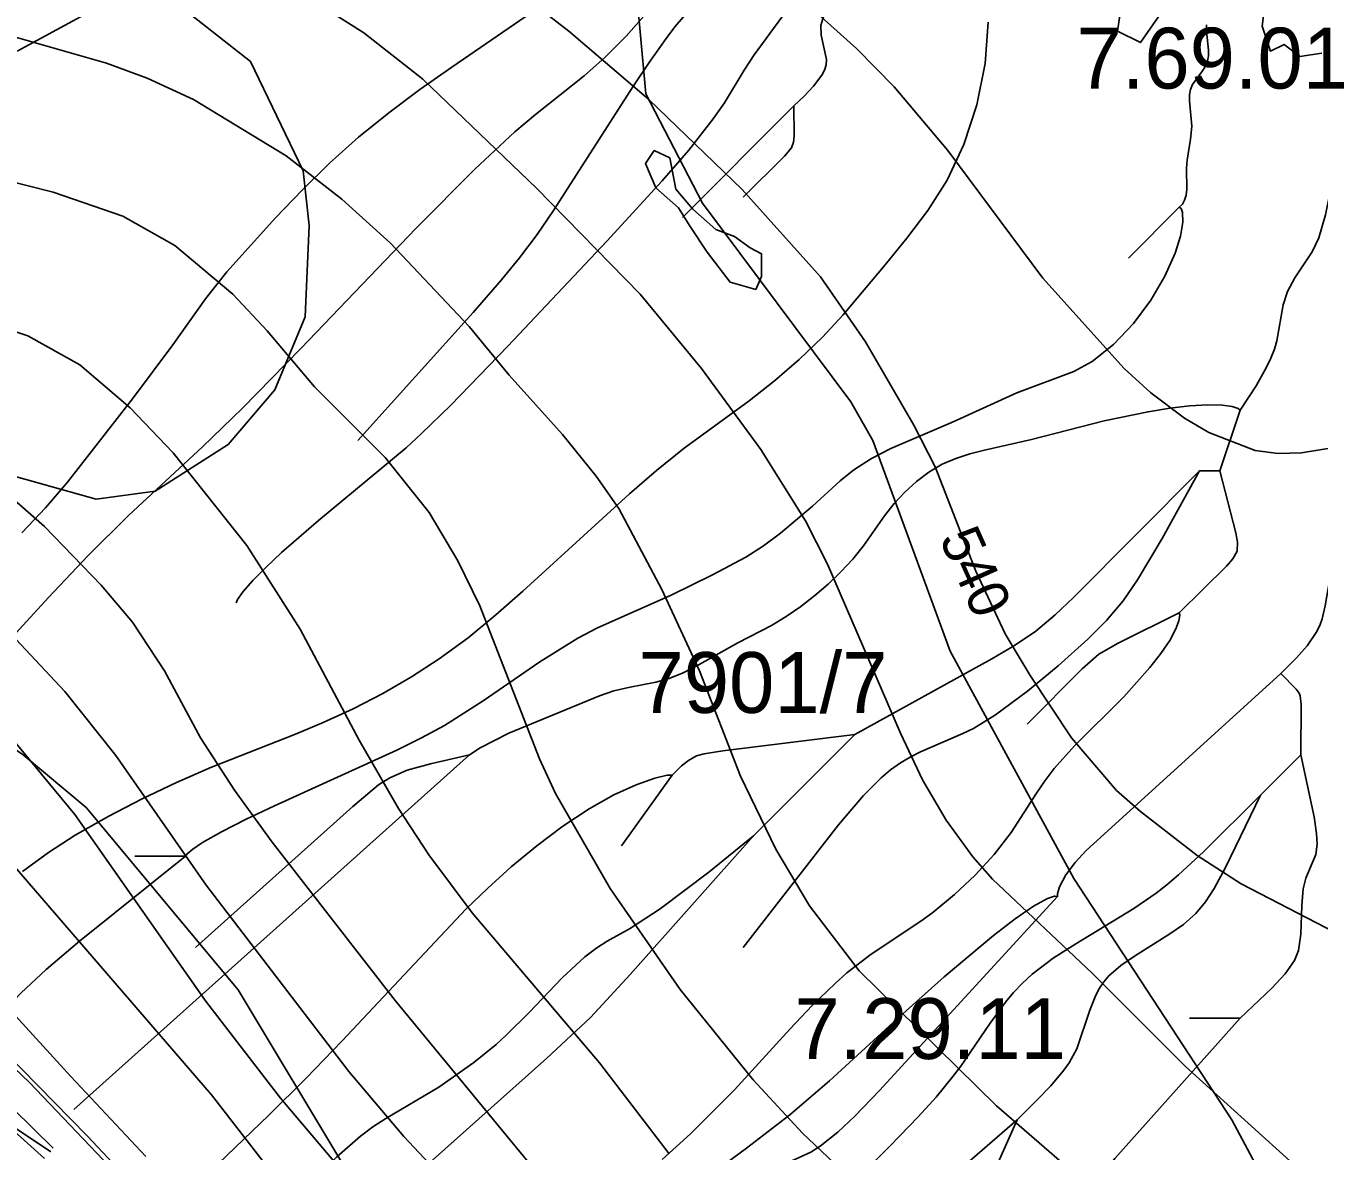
# Model space of a CAD drawing. Extents: x -709584 to -702006, y -1161789 to -1157496.
# Drawn here: x -707906.4 to -707587.5, y -1158929.8 to -1158652.2 of the extents above; entities that cross this region are included whole.
import ezdxf

# ---------------------------------------------------------------- set-up
doc = ezdxf.new("R2010")
doc.units = 0
for name, color, linetype in [('102_obvod PÚ', 7, 'Continuous'), ('103_hranice KÚ', 7, 'Continuous'), ('110_silnice II. třídy a III. třídy', 7, 'Continuous'), ('120_vrstevnice hlavní', 7, 'Continuous'), ('121_vrstevnice hlavní_popis', 7, 'Continuous'), ('122_vrstevnice základní', 7, 'Continuous'), ('408_BPEJ_linie', 7, 'Continuous'), ('409_BPEJ_popis', 7, 'Continuous'), ('411_akumulovaný odtok', 7, 'Continuous'), ('419_LPIS PB', 7, 'Continuous'), ('419_LPIS PB_kod', 7, 'Continuous')]:
    doc.layers.add(name, color=color, linetype=linetype)

msp = doc.modelspace()

# ---------------------------------------------------------------- linework, layer by layer
at = {"layer": '102_obvod PÚ'}
for points in [[(-707635.2, -1158639.74), (-707637.25, -1158653.58), (-707631.56, -1158656.38), (-707626.02, -1158648.43)], [(-707600.56, -1158644.4), (-707601.55, -1158652.3), (-707599.49, -1158658.49), (-707596.15, -1158656.87), (-707592.28, -1158659.81), (-707586.81, -1158658.96)]]:
    msp.add_lwpolyline(points, dxfattribs=at)
at = {"layer": '103_hranice KÚ'}
for points in [[(-707626.02, -1158648.43), (-707631.56, -1158656.38), (-707637.25, -1158653.58), (-707635.2, -1158639.74)], [(-707626.02, -1158648.43), (-707631.56, -1158656.38), (-707637.25, -1158653.58), (-707635.2, -1158639.74)], [(-707586.81, -1158658.96), (-707592.28, -1158659.81), (-707596.15, -1158656.87), (-707599.49, -1158658.49), (-707601.55, -1158652.3), (-707600.56, -1158644.4)], [(-707586.81, -1158658.96), (-707592.28, -1158659.81), (-707596.15, -1158656.87), (-707599.49, -1158658.49), (-707601.55, -1158652.3), (-707600.56, -1158644.4)]]:
    msp.add_lwpolyline(points, dxfattribs=at)
at = {"layer": '110_silnice II. třídy a III. třídy'}
msp.add_lwpolyline([(-708704.41, -1159007.15), (-708617.29, -1158919.6), (-708571.81, -1158874.15), (-708546.81, -1158830.34), (-708531.01, -1158804.51), (-708475.96, -1158757.15), (-708390.75, -1158691.13), (-708373.04, -1158681.56), (-708289.6, -1158664.21), (-708263.74, -1158660.86), (-708218.75, -1158674.74), (-708130.19, -1158710.62), (-708061.25, -1158767.55), (-707984.07, -1158831.3), (-707891.2, -1158926.02), (-707845.98, -1158974.16)], dxfattribs=at)
at = {"layer": '120_vrstevnice hlavní'}
for points in [[(-707583.59, -1158875.87), (-707606.73, -1158863.86), (-707617.59, -1158856.86), (-707631.59, -1158846.01), (-707637.45, -1158840.86), (-707648.59, -1158827.86), (-707658.74, -1158812.43), (-707664.88, -1158802.15), (-707672.17, -1158786.72), (-707682.17, -1158761), (-707687.45, -1158750.72), (-707699.31, -1158730.15), (-707710.45, -1158714.14), (-707729.74, -1158692.57), (-707752.74, -1158670.43), (-707772.46, -1158653.57), (-707789.03, -1158640.71), (-707803.6, -1158631), (-707825.6, -1158618.57), (-707837.03, -1158613), (-707893.61, -1158589.71), (-707905.32, -1158584.28), (-707920.61, -1158574.85)], [(-708207.76, -1158695.57), (-708194.25, -1158699.79), (-708181.24, -1158705.58), (-708162.86, -1158714.36), (-708134.91, -1158731.55), (-708102.73, -1158755.37), (-708069.71, -1158784.62), (-707974, -1158855.91), (-707899.63, -1158929.06)], [(-707780.31, -1158935.15), (-707815.32, -1158892.58), (-707845.6, -1158853.58), (-707854.89, -1158840.72), (-707863.32, -1158827.86), (-707872.18, -1158811.29), (-707880.03, -1158799.29), (-707887.75, -1158790.15), (-707901.75, -1158775.72), (-707914.04, -1158765)]]:
    msp.add_lwpolyline(points, dxfattribs=at)
at = {"layer": '122_vrstevnice základní'}
for points in [[(-707583.31, -1158756.15), (-707591.88, -1158757.57), (-707597.59, -1158757.72), (-707603.31, -1158757), (-707614.73, -1158752.57), (-707620.73, -1158749), (-707629.02, -1158742.72), (-707635.59, -1158736.72), (-707655.59, -1158714.43), (-707679.02, -1158683), (-707692.31, -1158667.28), (-707701.6, -1158657.86), (-707718.17, -1158642.86), (-707738.74, -1158622.43), (-707751.88, -1158612.14), (-707762.03, -1158605.42), (-707774.74, -1158598.28), (-707792.74, -1158590.57), (-707815.6, -1158583.57), (-707855.6, -1158572.85), (-707869.89, -1158566.85), (-707893.75, -1158553.56), (-707918.46, -1158537.99)], [(-707908.75, -1158619.14), (-707881.6, -1158628.28), (-707865.89, -1158632.71), (-707845.89, -1158640.28), (-707837.32, -1158644.86), (-707823.03, -1158654), (-707808.46, -1158665.43), (-707780.46, -1158692.29), (-707754.88, -1158718.43), (-707739.74, -1158736.72), (-707725.17, -1158756.72), (-707714.17, -1158774.29), (-707708.74, -1158785.01), (-707690.74, -1158826.72), (-707685.31, -1158838.15), (-707679.45, -1158848.15), (-707672.88, -1158857.15), (-707668.02, -1158862.72), (-707643.45, -1158885.87), (-707620.45, -1158908.87), (-707584.45, -1158941.44)], [(-707840.46, -1158941.87), (-707860.6, -1158915.87), (-707909.61, -1158859.01), (-707923.32, -1158842.15), (-707932.75, -1158832.44), (-707939.61, -1158826.58), (-707958.47, -1158812.43), (-707984.18, -1158797.72), (-707996.18, -1158790.15), (-708004.75, -1158784), (-708016.47, -1158774.43), (-708035.9, -1158755.86), (-708064.47, -1158724.72), (-708076.47, -1158713.72), (-708088.76, -1158703.57), (-708106.19, -1158692.86), (-708145.9, -1158673.43), (-708160.19, -1158668), (-708179.91, -1158663.28), (-708217.33, -1158657), (-708274.44, -1158654.16), (-708275, -1158669.48)], [(-707913.61, -1158653.71), (-707886.46, -1158661.43), (-707876.46, -1158665.14), (-707865.03, -1158670.43), (-707842.18, -1158684.28), (-707828.46, -1158695), (-707816.46, -1158705.86), (-707797.03, -1158726.43), (-707787.17, -1158738.43), (-707774.03, -1158753), (-707765.74, -1158763.29), (-707760.17, -1158771.29), (-707749.6, -1158791.29), (-707740.31, -1158811.29), (-707730.17, -1158837.29), (-707721.45, -1158855.29), (-707713.17, -1158869.29), (-707700.88, -1158885.29), (-707667.02, -1158918.58), (-707648.45, -1158934.73)], [(-707934.46, -1158684.43), (-707899.61, -1158693.28), (-707882.46, -1158699.14), (-707869.6, -1158706.43), (-707855.32, -1158718.43), (-707846.89, -1158727.43), (-707835.17, -1158741.29), (-707817.74, -1158758.72), (-707806.89, -1158772.29), (-707799.89, -1158784.15), (-707794.46, -1158795.29), (-707779.74, -1158833.01), (-707775.74, -1158841.58)], [(-707925.89, -1158722), (-707905.89, -1158728.72), (-707893.03, -1158735.86), (-707880.6, -1158746.43), (-707870.03, -1158757.57), (-707851.89, -1158780.43), (-707838.75, -1158801.01), (-707824.17, -1158828.44), (-707814.46, -1158845.29), (-707807.03, -1158856.72), (-707796.32, -1158871.01), (-707764.89, -1158908.01), (-707747.74, -1158930.44)], [(-707786.89, -1158954.16), (-707813.17, -1158926.15), (-707826.75, -1158910.15), (-707861.89, -1158864.15), (-707884.18, -1158832.15), (-707896.75, -1158816.44), (-707917.32, -1158794.58)], [(-708011.21, -1158816.8), (-707995.64, -1158829.05), (-707976.64, -1158843.5), (-707963.33, -1158856.4), (-707942.59, -1158877.42), (-707905.48, -1158912.87), (-707878.88, -1158940.73), (-707855.53, -1158968.71)], [(-707910.75, -1158826.86), (-707894.32, -1158846.72), (-707862.03, -1158892.72), (-707843.6, -1158916.73), (-707811.32, -1158954.73)], [(-707775.74, -1158841.58), (-707762.31, -1158865.01), (-707745.03, -1158889.87), (-707727.03, -1158912.15), (-707714.88, -1158925.3), (-707704.03, -1158935.58)], [(-707976.93, -1158863.85), (-707901.72, -1158931.57)]]:
    msp.add_lwpolyline(points, dxfattribs=at)
at = {"layer": '408_BPEJ_linie'}
for points in [[(-707600, -1158939), (-707609, -1158922), (-707648, -1158862.5), (-707678.5, -1158806.5), (-707697.5, -1158754.5), (-707703, -1158745), (-707739.5, -1158696), (-707753.5, -1158669), (-707760.5, -1158592.5), (-707762, -1158586), (-707774, -1158568.5), (-707779, -1158563), (-707790.5, -1158556), (-707801, -1158552), (-707833.5, -1158553), (-707842.5, -1158556), (-707867, -1158574), (-707877, -1158589), (-707880.39, -1158593.93), (-707914.77, -1158643.98)], [(-707645, -1159171.5), (-707693.5, -1159118.5), (-707764.5, -1159025), (-707785.5, -1158993.5), (-707795, -1158975), (-707827, -1158935), (-707854, -1158890), (-707891.5, -1158845), (-707907, -1158832), (-707935.5, -1158813), (-707948, -1158808), (-708010.5, -1158764), (-708023, -1158737), (-708035.5, -1158655.5), (-708032.5, -1158645.5), (-708035, -1158620.5), (-708037.78, -1158605.97)], [(-707908.5, -1158658.5), (-707892, -1158649.5), (-707883, -1158647), (-707867, -1158648.5), (-707851, -1158661), (-707838, -1158688), (-707836.5, -1158701.5), (-707837.5, -1158724), (-707845, -1158742), (-707856.5, -1158755.5), (-707874.5, -1158767), (-707889, -1158769), (-707917.5, -1158761)]]:
    msp.add_lwpolyline(points, dxfattribs=at)
at = {"layer": '411_akumulovaný odtok'}
for p, q in [((-707744.49, -1158699.5), (-707716.99, -1158672)), ((-707634.49, -1158709.5), (-707621.99, -1158697)), ((-707611.99, -1158762), (-707606.99, -1158747)), ((-707616.99, -1158762), (-707611.99, -1158762)), ((-707726.99, -1158852), (-707701.99, -1158827)), ((-707894.49, -1158919.5), (-707796.99, -1158832)), ((-707601.99, -1158842), (-707591.99, -1158832)), ((-707759.49, -1158854.5), (-707746.99, -1158837)), ((-707879.49, -1158857), (-707866.99, -1158857)), ((-707619.49, -1158897), (-707606.99, -1158897)), ((-707736.99, -1158987), (-707661.99, -1158922)), ((-707671.99, -1158944.5), (-707661.99, -1158922))]:
    msp.add_line(p, q, dxfattribs=at)
for points in [[(-707966.99, -1158867), (-707915.12, -1158808.86), (-707900.8, -1158793.19), (-707891.08, -1158782.94), (-707881.07, -1158772.99), (-707862.77, -1158756.1), (-707852.95, -1158746.56), (-707838.55, -1158731.85), (-707810.1, -1158702.11), (-707795.66, -1158687.61), (-707785.77, -1158678.41), (-707780.67, -1158674.07), (-707768.74, -1158664.56), (-707763.63, -1158660.05), (-707758.33, -1158654.76), (-707752.73, -1158648.5), (-707734.33, -1158626.01), (-707724.28, -1158614.6), (-707720.51, -1158610.52), (-707716.99, -1158607)], [(-707824.49, -1158754.5), (-707796.05, -1158722.91), (-707789.1, -1158714.9), (-707784.62, -1158709.44), (-707780.33, -1158703.73), (-707776.24, -1158697.77), (-707756.68, -1158667.29), (-707752.68, -1158661.27), (-707748.51, -1158655.38), (-707746.32, -1158652.52), (-707741.77, -1158647.15), (-707732.13, -1158636.86), (-707726.87, -1158630.61), (-707724.28, -1158627.03), (-707721.91, -1158623.32), (-707719.92, -1158619.61), (-707718.42, -1158616.04), (-707717.59, -1158613.23), (-707716.87, -1158608.83), (-707716.85, -1158607.53), (-707716.99, -1158607)], [(-707716.99, -1158672), (-707714.44, -1158669.59), (-707712.18, -1158667.16), (-707710.13, -1158664.42), (-707709.41, -1158663.05), (-707709.01, -1158661.75), (-707708.97, -1158660.56), (-707710.26, -1158654.55), (-707710.37, -1158652.16), (-707709.65, -1158649.71), (-707708.37, -1158647.32), (-707704.21, -1158641.41), (-707681.99, -1158612)], [(-707854.49, -1158794.5), (-707854.14, -1158793.68), (-707852.74, -1158791.78), (-707850.38, -1158789.05), (-707847.2, -1158785.79), (-707843.32, -1158782.13), (-707834.21, -1158774.2), (-707812.6, -1158756.29), (-707808.86, -1158752.88), (-707801.61, -1158745.82), (-707787.5, -1158731.24), (-707763.11, -1158705.37), (-707749.44, -1158690.49), (-707742.91, -1158682.93), (-707736.87, -1158675.19), (-707734.15, -1158671.2), (-707729.29, -1158663.15), (-707726.83, -1158659.42), (-707716.11, -1158644.74)], [(-707907.35, -1158777.25), (-707901.53, -1158771.15), (-707896.06, -1158764.82), (-707880.07, -1158744.25), (-707870.16, -1158730.92), (-707862.09, -1158719.54), (-707856.79, -1158712.95), (-707844.83, -1158699.57), (-707838.27, -1158692.74), (-707831.46, -1158686.07), (-707824.35, -1158679.69), (-707816.9, -1158673.69), (-707809.19, -1158667.96), (-707801.3, -1158662.43), (-707777.54, -1158646.09)], [(-707907.21, -1158860.76), (-707900.77, -1158856.13), (-707894.16, -1158851.82), (-707885.9, -1158847.17), (-707877.64, -1158842.9), (-707869.19, -1158838.83), (-707860.57, -1158835.03), (-707839.91, -1158826.9), (-707833.06, -1158824.06), (-707825.63, -1158820.65), (-707818.36, -1158816.91), (-707811.28, -1158812.83), (-707804.43, -1158808.38), (-707797.34, -1158803.14), (-707790.48, -1158797.54), (-707783.79, -1158791.69), (-707757.54, -1158767.68), (-707750.86, -1158761.92), (-707744.02, -1158756.43), (-707728.04, -1158744.71), (-707721.75, -1158739.77), (-707715.7, -1158734.56), (-707709.96, -1158729.03), (-707704.84, -1158723.48), (-707694.46, -1158711.22), (-707689.12, -1158704.59), (-707683.99, -1158697.81), (-707679.24, -1158690.33), (-707675.11, -1158681.48), (-707671.92, -1158671.74), (-707669.84, -1158661.54), (-707669.08, -1158651.31)], [(-707621.99, -1158697), (-707621.19, -1158696.2), (-707620.71, -1158695.26), (-707620.33, -1158694.03), (-707620.15, -1158692.58), (-707620.2, -1158687.36), (-707620.06, -1158685.41), (-707619.2, -1158680.2), (-707618.89, -1158676.95), (-707619.5, -1158670.71), (-707619.5, -1158669.28), (-707619.26, -1158667.95), (-707618.72, -1158666.73), (-707616.26, -1158663.37), (-707615.52, -1158662.22), (-707615, -1158660.99), (-707614.78, -1158659.65), (-707614.8, -1158658.21), (-707615.27, -1158653.56), (-707615.26, -1158651.96)], [(-707606.99, -1158747), (-707603.04, -1158741), (-707600.55, -1158736.57), (-707599.45, -1158734.24), (-707598.54, -1158731.96), (-707597.94, -1158729.92), (-707596.34, -1158721.04), (-707595.29, -1158717.72), (-707593.49, -1158714.41), (-707589.22, -1158708.01), (-707587.55, -1158704.54), (-707585.91, -1158698.87), (-707583.17, -1158685.09), (-707582.12, -1158681.35), (-707581.43, -1158679.58), (-707580.56, -1158677.93), (-707579.5, -1158676.42), (-707578.27, -1158675.03), (-707570.17, -1158667.79), (-707566.64, -1158664.09), (-707564.08, -1158660.71), (-707562.47, -1158658.11), (-707561.99, -1158657)], [(-707729.49, -1158694.5), (-707719.28, -1158684.37), (-707717.59, -1158682.31), (-707717.08, -1158680.91), (-707716.92, -1158679.4), (-707716.99, -1158672)], [(-707866.99, -1158857), (-707866.61, -1158856.41), (-707865.18, -1158855.26), (-707862.78, -1158853.68), (-707858.08, -1158850.99), (-707852.05, -1158847.91), (-707845.04, -1158844.58), (-707814.92, -1158830.89), (-707808.78, -1158827.86), (-707803.16, -1158824.78), (-707793.61, -1158818.69), (-707779.67, -1158809.13), (-707770.24, -1158803.25), (-707765.39, -1158800.68), (-707747.22, -1158792.66), (-707737.06, -1158787.66), (-707728.89, -1158783.29), (-707724.52, -1158780.45), (-707720.33, -1158777.35), (-707712.45, -1158770.73), (-707705.56, -1158764.46), (-707702.26, -1158761.76), (-707697.87, -1158758.91), (-707693.11, -1158756.44), (-707677.77, -1158749.89), (-707662, -1158742.79), (-707648.01, -1158737.46), (-707643.49, -1158734.99), (-707638.19, -1158730.82), (-707633.3, -1158725.65), (-707629.02, -1158719.89), (-707625.54, -1158713.97), (-707623.01, -1158708.29), (-707621.72, -1158704.11), (-707621.12, -1158700.67), (-707621.16, -1158698.24), (-707621.49, -1158697.31), (-707621.99, -1158697)], [(-707596.99, -1158812), (-707593.06, -1158808.14), (-707590.47, -1158805.17), (-707588.23, -1158801.89), (-707587.37, -1158800.13), (-707586.8, -1158798.48), (-707586.02, -1158795.26), (-707583.75, -1158781.95), (-707582.71, -1158777.06), (-707581.73, -1158773.95), (-707580.26, -1158771.08), (-707578.31, -1158768.44), (-707574.94, -1158764.72), (-707551.99, -1158742)], [(-707796.99, -1158832), (-707794.32, -1158830.26), (-707787.29, -1158826.72), (-707764.92, -1158817.44), (-707761.37, -1158816.26), (-707757.76, -1158815.39), (-707751.07, -1158814.1), (-707747.78, -1158813.19), (-707744.34, -1158811.81), (-707740.96, -1158810.11), (-707730.79, -1158804.4), (-707722.54, -1158800.14), (-707718.87, -1158797.9), (-707715.32, -1158795.41), (-707711.88, -1158792.73), (-707708.57, -1158789.9), (-707705.44, -1158786.92), (-707702.5, -1158783.79), (-707699.84, -1158780.52), (-707694.67, -1158773.06), (-707692.26, -1158770.05), (-707689.63, -1158767.22), (-707686.78, -1158764.62), (-707683.71, -1158762.3), (-707680.42, -1158760.36), (-707677.1, -1158758.92), (-707673.6, -1158757.79), (-707669.97, -1158756.85), (-707658.4, -1158754.23), (-707640.51, -1158749.69), (-707629.67, -1158747.42), (-707624.34, -1158746.54), (-707619.36, -1158745.94), (-707614.94, -1158745.67), (-707611.31, -1158745.78), (-707608.96, -1158746.13), (-707607.47, -1158746.58), (-707606.99, -1158747)], [(-707729.49, -1158879.5), (-707705.99, -1158849.25), (-707699.86, -1158842.08), (-707695.51, -1158837.7), (-707693.19, -1158835.73), (-707690.74, -1158833.97), (-707688.33, -1158832.56), (-707685.81, -1158831.31), (-707675.33, -1158826.77), (-707672.76, -1158825.5), (-707667.27, -1158822.15), (-707659.44, -1158816.32), (-707651.87, -1158810.04), (-707644.54, -1158803.47), (-707639.92, -1158798.86), (-707635.86, -1158794.02), (-707632.27, -1158788.83), (-707626.23, -1158778.69), (-707616.99, -1158762)], [(-707701.99, -1158827), (-707668.17, -1158808.34), (-707662.63, -1158805.1), (-707657.33, -1158801.55), (-707652.57, -1158797.52), (-707648.04, -1158793.19), (-707616.99, -1158762)], [(-707621.99, -1158797), (-707610.32, -1158785.5), (-707608.77, -1158783.72), (-707607.74, -1158781.8), (-707607.64, -1158779.59), (-707608.05, -1158777.24), (-707611.99, -1158762)], [(-707749.49, -1158931.84), (-707742.46, -1158925.5), (-707731.65, -1158914.61), (-707717.91, -1158899.59), (-707712.47, -1158893.88), (-707706.86, -1158888.4), (-707703.95, -1158885.8), (-707697.98, -1158881.17), (-707685.74, -1158873.03), (-707682.76, -1158870.89), (-707677.39, -1158866.47), (-707672.35, -1158861.68), (-707667.66, -1158856.58), (-707663.4, -1158851.17), (-707657.22, -1158841.49), (-707655.08, -1158838.32), (-707652.8, -1158835.38), (-707647.78, -1158829.83), (-707635.69, -1158817.7), (-707629.27, -1158810.51), (-707626.54, -1158807.03), (-707624.34, -1158803.8), (-707622.82, -1158800.97), (-707622.08, -1158798.99), (-707621.82, -1158797.61), (-707621.99, -1158797)], [(-707659.49, -1158824.5), (-707645.9, -1158810.85), (-707641.82, -1158807.24), (-707637.02, -1158804.46), (-707621.99, -1158797)], [(-707651.99, -1158867), (-707652.01, -1158866.27), (-707651.54, -1158864.55), (-707649.98, -1158861.65), (-707647.62, -1158858.54), (-707645.01, -1158855.71), (-707596.99, -1158812)], [(-707591.99, -1158832), (-707591.95, -1158819.64), (-707592.15, -1158817.51), (-707592.44, -1158816.78), (-707593.13, -1158815.81), (-707596.99, -1158812)], [(-707746.99, -1158837), (-707744.75, -1158834.77), (-707743.02, -1158833.4), (-707741.05, -1158832.31), (-707739.16, -1158831.74), (-707734.56, -1158831.04), (-707701.99, -1158827)], [(-707864.49, -1158879.5), (-707825.78, -1158844.75), (-707819.38, -1158839.44), (-707816.64, -1158837.66), (-707812.31, -1158835.84), (-707806.57, -1158834.24), (-707796.99, -1158832)], [(-707606.99, -1158897), (-707599.19, -1158889.53), (-707595.89, -1158886.04), (-707593.56, -1158882.76), (-707592.61, -1158880.31), (-707592.05, -1158876.25), (-707591.79, -1158869.21), (-707591.42, -1158865.08), (-707590.81, -1158862.48), (-707588.34, -1158856.58), (-707588.03, -1158854.06), (-707588.16, -1158851.41), (-707588.76, -1158847.32), (-707591.99, -1158832)], [(-707865.17, -1158938.89), (-707846.47, -1158920.88), (-707837.27, -1158911.74), (-707828.4, -1158902.59), (-707797.77, -1158870.04), (-707792.54, -1158864.95), (-707786.67, -1158859.66), (-707780.39, -1158854.45), (-707773.93, -1158849.58), (-707767.51, -1158845.31), (-707761.38, -1158841.87), (-707755.85, -1158839.39), (-707751.32, -1158837.8), (-707748.23, -1158837.03), (-707746.99, -1158837)], [(-707700.26, -1158935.35), (-707693.23, -1158928.42), (-707686.37, -1158921.29), (-707681.96, -1158916.42), (-707677.79, -1158911.35), (-707675.87, -1158908.77), (-707668.59, -1158898.18), (-707664.84, -1158893.04), (-707662.83, -1158890.61), (-707660.68, -1158888.33), (-707658.27, -1158886.14), (-707653.04, -1158882.21), (-707647.47, -1158878.61), (-707633.19, -1158869.91), (-707627.67, -1158866.16), (-707625.03, -1158864.11), (-707622.15, -1158861.65), (-707615.99, -1158855.98), (-707601.99, -1158842)], [(-707661.99, -1158922), (-707657.07, -1158917.2), (-707653.67, -1158913.62), (-707650.46, -1158909.83), (-707649.14, -1158908.01), (-707647.28, -1158904.51), (-707644, -1158894.99), (-707642.55, -1158891.32), (-707641.67, -1158889.6), (-707640.63, -1158888.01), (-707639.36, -1158886.55), (-707636.37, -1158883.99), (-707633.04, -1158881.68), (-707624.28, -1158876.18), (-707620.92, -1158873.84), (-707617.89, -1158871.19), (-707615.49, -1158868.24), (-707613.42, -1158864.99), (-707610.6, -1158859.77), (-707601.99, -1158842)], [(-707879.49, -1158979.5), (-707877.43, -1158978.31), (-707872.51, -1158974.65), (-707869.13, -1158971.81), (-707861.74, -1158964.95), (-707854.52, -1158957.65), (-707835.24, -1158936.7), (-707829.7, -1158931.18), (-707823.88, -1158926.07), (-707820.8, -1158923.76), (-707817.58, -1158921.68), (-707804.57, -1158914), (-707795.93, -1158907.91), (-707790.44, -1158903.46), (-707787.82, -1158901.11), (-707782.23, -1158895.54), (-707774.14, -1158887.03), (-707768.57, -1158881.85), (-707765.6, -1158879.61), (-707763, -1158877.99), (-707757.55, -1158874.95), (-707750.01, -1158870.03), (-707737.99, -1158861), (-707726.99, -1158852)], [(-707814.49, -1158939.5), (-707777.92, -1158906.85), (-707767.18, -1158896.81), (-707757.35, -1158886.24), (-707726.99, -1158852)], [(-707934.71, -1158932.88), (-707929.09, -1158926.08), (-707926.56, -1158922.58), (-707924.23, -1158919.04), (-707922.18, -1158915.47), (-707920.47, -1158911.88), (-707917.12, -1158903.23), (-707915.28, -1158899.98), (-707913.02, -1158896.85), (-707910.44, -1158893.81), (-707907.61, -1158890.84), (-707901.32, -1158884.95), (-707893.14, -1158878), (-707866.99, -1158857)], [(-707759.49, -1158964.5), (-707739.9, -1158947.42), (-707730.68, -1158939.91), (-707726.07, -1158936.63), (-707723.71, -1158935.17), (-707721.29, -1158933.87), (-707712.86, -1158930.02), (-707710.54, -1158928.57), (-707706.16, -1158925.08), (-707701.99, -1158921.13), (-707695.91, -1158914.81), (-707651.99, -1158867)], [(-707750.33, -1158945), (-707728.65, -1158929.01), (-707717.99, -1158920.79), (-707708.19, -1158912.39), (-707692.46, -1158897.95), (-707679.97, -1158886.78), (-707667.83, -1158876.59), (-707662.49, -1158872.49), (-707657.96, -1158869.38), (-707654.5, -1158867.46), (-707652.75, -1158866.86), (-707651.99, -1158867)], [(-707661.99, -1158997), (-707662.03, -1158993.99), (-707661.72, -1158989.61), (-707660.81, -1158984.41), (-707660.01, -1158981.65), (-707657.96, -1158976.62), (-707654.83, -1158970.6), (-707653.02, -1158966.57), (-707651.59, -1158962.24), (-707648.8, -1158951.1), (-707647.53, -1158946.73), (-707645.86, -1158942.56), (-707644.78, -1158940.6), (-707642.24, -1158936.87), (-707637.91, -1158931.54), (-707606.99, -1158897)]]:
    msp.add_lwpolyline(points, dxfattribs=at)
at = {"layer": '419_LPIS PB'}
msp.add_lwpolyline([(-707747.55, -1158684.79), (-707751.43, -1158683.02), (-707753.55, -1158686.2), (-707751.08, -1158692.2), (-707745.44, -1158697.14), (-707742.61, -1158701.72), (-707738.38, -1158708.07), (-707732.74, -1158715.48), (-707726.39, -1158717.24), (-707724.97, -1158714.07), (-707724.97, -1158708.43), (-707727.8, -1158707.01), (-707731.68, -1158704.19), (-707736.26, -1158702.43), (-707741.91, -1158697.49), (-707746.14, -1158692.55)], close=True, dxfattribs=at)
for points in [[(-707876.74, -1158931.1), (-707895.26, -1158911.32), (-707913.28, -1158891.73)], [(-707923.8, -1158914.2), (-707900.21, -1158929.93)]]:
    msp.add_lwpolyline(points, dxfattribs=at)

# ---------------------------------------------------------------- texts
at = {"layer": '121_vrstevnice hlavní_popis'}
msp.add_text('540', height=10, rotation=294.1063, dxfattribs=at).set_placement((-707681.26, -1158778.66))
at = {"layer": '409_BPEJ_popis'}
for s, p in [('7.69.01', (-707647.31, -1158667.71)), ('7.29.11', (-707716.88, -1158907.04))]:
    msp.add_text(s, height=15, dxfattribs=at).set_placement(p)
at = {"layer": '419_LPIS PB_kod'}
msp.add_text('7901/7', height=15, dxfattribs=at).set_placement((-707755.29, -1158821.69))

doc.saveas('drawing.dxf')
